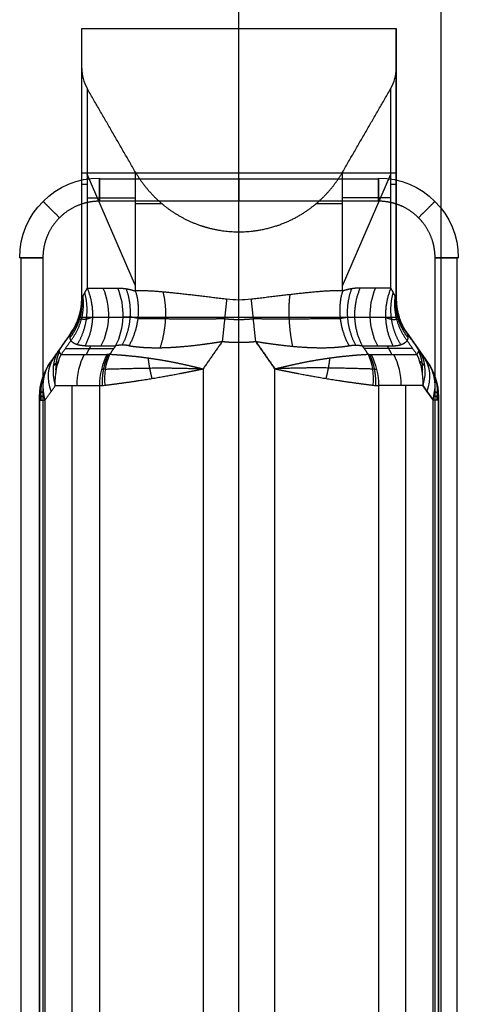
# Model space of a CAD drawing. Header units: millimetres. Extents: x -380 to 381, y -251 to 250.
# Tile 640 of 656: x -11 to 11, y 151 to 200. Entities that reach past the tile are written whole.
import ezdxf

# ---------------------------------------------------------------- set-up
doc = ezdxf.new("R2010")
doc.units = ezdxf.units.MM
doc.layers.add('Standard', color=18, linetype='Continuous', true_color=0x000000)

msp = doc.modelspace()

# ---------------------------------------------------------------- linework, layer by layer
at = {"layer": 'Standard', "color": 253, "true_color": 0xa1a1a1}
for p, q in [((10.126, 249, -170), (10.126, -224, -170)), ((10.126, 249, -170), (10.126, -224, -170)), ((0, -111, -17.5), (0, 238.5, -17.5))]:
    msp.add_line(p, q, dxfattribs=at)
at = {"layer": 'Standard', "color": 250, "true_color": 0x1e1e1e}
for p, q in [((0, -107.38, -17.5), (0, 209.38, -17.5)), ((0, 200, -14.5), (0, 206.141, -14.5)), ((0, 185.5), (0, 200, -14.5)), ((-7.889, 191.223, -7.723), (-7.889, 193.223, -7.723)), ((-7.889, 193.167, -7.667), (-7.889, 193.167, -9.667)), ((7.889, 191.223, -7.723), (7.889, 193.223, -7.723)), ((7.889, 193.167, -7.667), (7.889, 193.167, -9.667)), ((7.889, 192.75, -7.25), (-7.889, 192.75, -7.25)), ((-5.196, 187.091, -8.791), (-7.621, 192.691, -10.191)), ((5.196, 187.091, -8.791), (7.621, 192.691, -10.191)), ((-7.621, 191.511, -9.011), (-5.196, 191.511, -13.211)), ((7.621, 191.511, -9.011), (5.196, 191.511, -13.211)), ((0, -87.8, -14.5), (0, 189.8, -14.5)), ((-7.889, 186.446, -0.946), (-7.889, 186.446, -2)), ((0, -83.5), (0, 185.5)), ((-8.431, 184.725, -1), (-9.457, 183.26, -1)), ((0, -83.5, -10.2), (0, 184.257, -10.2)), ((8.431, 184.725, -1), (9.457, 183.26, -1)), ((-8.944, 183.992), (-8.944, 183.992, -2)), ((-8.703, 183.955, -3), (-6.278, 183.955, -7.2)), ((-7.439, 184.084, -5.033), (-7.67, 183.644, -5.167)), ((8.703, 183.955, -3), (6.278, 183.955, -7.2)), ((7.439, 184.084, -5.033), (7.67, 183.644, -5.167)), ((8.944, 183.992), (8.944, 183.992, -2)), ((-8.365, -80.927, -4.832), (-8.365, 182.088, -4.832)), ((8.365, -80.927, -4.832), (8.365, 182.088, -4.832)), ((9.213, 182.088, -3.362), (9.732, 181.348, -2.464)), ((-10, -80.485, -0.732), (-10, 181.539, -0.732)), ((10, -80.485, -0.732), (10, 181.539, -0.732))]:
    msp.add_line(p, q, dxfattribs=at)
at = {"layer": 'Standard', "color": 18, "true_color": 0x000000}
for p, q in [((7, 192.45, 1.523), (-7, 192.45, 1.523)), ((0, -89.336), (0, 191.336)), ((0, -89.336, 4), (0, 191.336, 4)), ((-10.95, 188.5, 1.523), (-10.95, -86.5, 1.523)), ((10.95, -86.5, 1.523), (10.95, 188.5, 1.523))]:
    msp.add_line(p, q, dxfattribs=at)
at = {"layer": 'Standard', "color": 18, "true_color": 0x000000, "extrusion": (0, 0, -1)}
for centre, start, end in [((7, 188.5, -2), 0, 90), ((-7, 188.5, -2), 90, 180)]:
    msp.add_arc(centre, 4, start, end, dxfattribs=at)
at = {"layer": 'Standard', "color": 18, "true_color": 0x000000, "extrusion": (1, 0, 0)}
msp.add_arc((190.2, 2, -7), 2.3, 299.5918, 60.4082, dxfattribs=at)
at = {"layer": 'Standard', "color": 18, "true_color": 0x000000, "extrusion": (-1, 0, 0)}
for centre in [(-190.2, 2), (-190.2, 2, -7)]:
    msp.add_arc(centre, 2.3, 119.5918, 240.4082, dxfattribs=at)
at = {"layer": 'Standard', "color": 18, "true_color": 0x000000, "extrusion": (0, -1, 0)}
for centre, start, end in [((-8.7, 2, -188.5), 119.5918, 240.4082), ((8.7, 2, -188.5), 299.5918, 60.4082)]:
    msp.add_arc(centre, 2.3, start, end, dxfattribs=at)
at = {"layer": 'Standard', "color": 250, "true_color": 0x1e1e1e, "extrusion": (0.5, 2.84217e-14, -0.866025)}
msp.add_arc((185.64, -11.524, 1.669), 3, 63.435, 121.2325, dxfattribs=at)
at = {"layer": 'Standard', "color": 250, "true_color": 0x1e1e1e, "extrusion": (-0.5, 4.91017e-07, 0.866025)}
msp.add_arc((-185.64, -11.524, -3.141), 3, 58.7675, 116.5651, dxfattribs=at)
at = {"layer": 'Standard', "color": 250, "true_color": 0x1e1e1e, "extrusion": (-0.5, 2.55795e-13, -0.866025)}
msp.add_arc((-185.64, -11.524, 1.606), 3, 58.7675, 116.5651, dxfattribs=at)
at = {"layer": 'Standard', "color": 250, "true_color": 0x1e1e1e, "extrusion": (1.37637e-07, -9.63742e-08, 1)}
msp.add_arc((-10.889, 186.446, -2), 3, 325, 0, dxfattribs=at)
at = {"layer": 'Standard', "color": 250, "true_color": 0x1e1e1e, "extrusion": (0, 0, -1)}
for centre, start, end in [((10.889, 186.446, 1), 180, 215), ((-10.889, 186.446, 1), 325, 0), ((10.889, 186.446), 198.3788, 215), ((-10.889, 186.446), 325, 341.6212), ((7, 181.539, 0.717), 0, 35), ((-7, 181.539), 145, 180), ((-7, 181.539, 0.717), 145, 180)]:
    msp.add_arc(centre, 3, start, end, dxfattribs=at)
at = {"layer": 'Standard', "color": 250, "true_color": 0x1e1e1e}
msp.add_arc((-7, 181.539), 3, 145, 180, dxfattribs=at)
at = {"layer": 'Standard', "color": 250, "true_color": 0x1e1e1e, "extrusion": (-0.406907, -0.581124, 0.704784)}
msp.add_arc((-109.861, 101.129, -103.909), 3, 180, 224.8134, dxfattribs=at)
at = {"layer": 'Standard', "color": 250, "true_color": 0x1e1e1e, "extrusion": (-0.5, -2.55795e-13, 0.866025)}
msp.add_arc((-182.088, -6.66, -0.452), 3, 238.7675, 270, dxfattribs=at)
at = {"layer": 'Standard', "color": 250, "true_color": 0x1e1e1e, "extrusion": (-0.5, -1.19227e-12, 0.866025)}
msp.add_arc((-182.088, -6.66, -2.736), 3, 238.7675, 270, dxfattribs=at)
at = {"layer": 'Standard', "color": 250, "true_color": 0x1e1e1e, "extrusion": (0.5, 0, 0.866025)}
msp.add_arc((182.088, -6.66, -0.452), 3, 270, 301.2325, dxfattribs=at)
at = {"layer": 'Standard', "color": 250, "true_color": 0x1e1e1e, "extrusion": (0.406907, -0.581124, 0.704784)}
msp.add_arc((109.861, 101.129, -103.909), 3, 315.1866, 0, dxfattribs=at)
at = {"layer": 'Standard', "color": 250, "true_color": 0x1e1e1e, "extrusion": (0, -1, 0)}
msp.add_arc((-8, -1.464, -181.348), 2, 180, 210, dxfattribs=at)
at = {"layer": 'Standard', "color": 250, "true_color": 0x1e1e1e}
for points, degree in [([(-7.889, 200, -14.5), (0, 200, -14.5), (7.889, 200, -14.5)], 2), ([(-7.889, 186.446, -0.946), (-7.889, 193.223, -7.723), (-7.889, 200, -14.5)], 2), ([(-7.889, 198, -14.5), (-7.889, 199, -14.5), (-7.889, 200, -14.5)], 2), ([(7.889, 198, -14.5), (7.889, 199, -14.5), (7.889, 200, -14.5)], 2), ([(7.889, 200, -14.5), (7.889, 193.223, -7.723), (7.889, 186.446, -0.946)], 2), ([(-7.889, 186.334, -2.834), (-7.889, 192.167, -8.667), (-7.889, 198, -14.5)], 2), ([(-7.889, 198, -14.5), (-7.889, 197.66, -14.5), (-7.803, 197.315, -14.5), (-7.621, 197, -14.5)], 3), ([(7.621, 197, -14.5), (7.803, 197.315, -14.5), (7.889, 197.66, -14.5), (7.889, 198, -14.5)], 3), ([(7.889, 186.334, -2.834), (7.889, 192.167, -8.667), (7.889, 198, -14.5)], 2), ([(7.889, 186.334, -2.834), (7.889, 192.167, -8.667), (7.889, 198, -14.5)], 2), ([(-7.621, 197, -14.5), (-7.621, 191.991, -9.491), (-7.621, 186.981, -4.481)], 2), ([(-5.196, 192.8, -14.5), (-6.408, 194.9, -14.5), (-7.621, 197, -14.5)], 2), ([(5.196, 192.8, -14.5), (6.408, 194.9, -14.5), (7.621, 197, -14.5)], 2), ([(7.621, 186.981, -4.481), (7.621, 191.991, -9.491), (7.621, 197, -14.5)], 2), ([(-5.196, 186.833, -8.532), (-5.196, 189.816, -11.516), (-5.196, 192.8, -14.5)], 2), ([(5.196, 186.832, -8.532), (5.196, 189.816, -11.516), (5.196, 192.8, -14.5)], 2), ([(0, 186.377, -11.077), (0, 188.089, -12.789), (0, 189.8, -14.5)], 2), ([(-8.117, 184.14, -3.789), (-7.83, 184.604, -3.725), (-7.635, 185.133, -3.714), (-7.555, 185.695, -3.762), (-7.593, 186.247, -3.864), (-7.741, 186.756, -4.012)], 5), ([(-7.621, 186.981, -4.481), (-7.687, 186.857, -4.242), (-7.746, 186.746, -4.007), (-7.794, 186.653, -3.78), (-7.829, 186.594, -3.578)], 4), ([(-7.621, 186.981, -4.481), (-6.853, 186.981, -5.811), (-6.085, 186.981, -7.141)], 2), ([(-5.855, 184.117, -7.681), (-5.583, 184.628, -7.561), (-5.413, 185.212, -7.514), (-5.37, 185.826, -7.551), (-5.455, 186.418, -7.669), (-5.654, 186.945, -7.851)], 5), ([(-0.62, 186.416, -11.084), (-1.778, 186.558, -11.105), (-2.911, 186.692, -10.84), (-3.913, 186.815, -10.279), (-4.67, 186.868, -9.48), (-5.196, 186.833, -8.532)], 5), ([(5.196, 186.832, -8.532), (4.67, 186.868, -9.48), (3.913, 186.814, -10.278), (2.912, 186.692, -10.84), (1.778, 186.558, -11.105), (0.62, 186.416, -11.084)], 5), ([(5.196, 186.832, -8.532), (4.995, 186.197, -8.245), (4.976, 185.455, -8.062), (5.169, 184.717, -8.03), (5.518, 184.089, -8.134)], 4), ([(5.855, 184.117, -7.681), (5.583, 184.628, -7.561), (5.413, 185.212, -7.514), (5.37, 185.826, -7.551), (5.455, 186.418, -7.669), (5.654, 186.945, -7.851)], 5), ([(7.621, 186.981, -4.481), (6.853, 186.981, -5.811), (6.085, 186.981, -7.141)], 2), ([(8.118, 184.14, -3.789), (7.83, 184.604, -3.725), (7.636, 185.133, -3.714), (7.555, 185.695, -3.762), (7.593, 186.247, -3.864), (7.741, 186.756, -4.011)], 5), ([(7.829, 186.594, -3.578), (7.794, 186.653, -3.78), (7.746, 186.746, -4.006), (7.688, 186.857, -4.242), (7.621, 186.981, -4.481)], 4), ([(-8.481, 184.478, -2.691), (-8.216, 184.822, -2.756), (-8.014, 185.211, -2.844), (-7.887, 185.629, -2.952), (-7.841, 186.056, -3.076), (-7.875, 186.474, -3.209)], 5), ([(-7.889, 186.334, -2.834), (-7.889, 185.879, -2.711), (-7.987, 185.425, -2.587), (-8.184, 185.001, -2.473), (-8.46, 184.633, -2.373)], 4), ([(-8.439, 184.702, -2.19), (-8.226, 185, -2.23), (-8.059, 185.331, -2.275), (-7.946, 185.686, -2.324), (-7.889, 186.051, -2.373), (-7.889, 186.417, -2.423)], 5), ([(-8.042, 185.5), (-7.98, 185.686, -0.186), (-7.934, 185.874, -0.374), (-7.904, 186.064, -0.564), (-7.889, 186.255, -0.755), (-7.889, 186.446, -0.946)], 5), ([(-7.829, 186.594, -3.578), (-7.872, 186.523, -3.335), (-7.889, 186.432, -3.085), (-7.889, 186.334, -2.834)], 3), ([(-7.889, 186.446, -0.946), (-7.889, 186.446, -1.473), (-7.889, 186.446, -2)], 2), ([(0.62, 186.416, -11.084), (0.21, 186.366, -11.076), (-0.21, 186.366, -11.076), (-0.62, 186.416, -11.084)], 3), ([(0, 184.257, -10.2), (0, 184.729, -10.2), (0, 185.2, -10.292), (0, 185.647, -10.477), (0, 186.045, -10.745), (0, 186.379, -11.078)], 5), ([(7.829, 186.594, -3.578), (7.744, 186.023, -3.351), (7.819, 185.411, -3.165), (8.065, 184.828, -3.046), (8.437, 184.334, -3)], 4), ([(7.889, 186.334, -2.834), (7.889, 186.433, -3.085), (7.872, 186.523, -3.335), (7.829, 186.594, -3.578)], 3), ([(8.481, 184.478, -2.691), (8.216, 184.822, -2.756), (8.014, 185.211, -2.844), (7.887, 185.629, -2.952), (7.841, 186.056, -3.076), (7.875, 186.474, -3.209)], 5), ([(7.889, 186.446, -0.946), (7.889, 186.255, -0.755), (7.904, 186.064, -0.564), (7.934, 185.874, -0.374), (7.98, 185.686, -0.186), (8.042, 185.5)], 5), ([(7.889, 186.446, -0.946), (7.889, 186.446, -1.473), (7.889, 186.446, -2)], 2), ([(8.439, 184.702, -2.19), (8.226, 185, -2.23), (8.059, 185.332, -2.275), (7.946, 185.686, -2.323), (7.889, 186.051, -2.373), (7.889, 186.417, -2.423)], 5), ([(7.889, 186.334, -2.834), (7.889, 185.879, -2.711), (7.987, 185.425, -2.587), (8.184, 185.001, -2.473), (8.461, 184.633, -2.373)], 4), ([(8.042, 185.5), (0, 185.5), (-8.042, 185.5)], 2), ([(-8.035, 185.44, -2.591), (-8.032, 185.48, -2.478), (-8.03, 185.512, -2.361), (-8.028, 185.533, -2.242), (-8.028, 185.544, -2.121), (-8.028, 185.544, -2)], 5), ([(-8.035, 185.44, -2.591), (-8.026, 185.435, -2.722), (-8.007, 185.431, -2.848), (-7.98, 185.428, -2.97), (-7.944, 185.425, -3.087), (-7.901, 185.425, -3.197)], 5), ([(-7.349, 185.517, -4.324), (-7.478, 185.462, -4.105), (-7.6, 185.421, -3.882), (-7.715, 185.398, -3.653), (-7.817, 185.397, -3.423), (-7.901, 185.425, -3.197)], 5), ([(-5.077, 185.457, -8.134), (-5.231, 185.496, -7.917), (-5.382, 185.522, -7.692), (-5.53, 185.534, -7.46), (-5.674, 185.532, -7.224), (-5.813, 185.517, -6.984)], 5), ([(-0.721, 185.446, -10.43), (-0.435, 185.414, -10.428), (-0.145, 185.397, -10.428), (0.145, 185.397, -10.428), (0.435, 185.414, -10.428), (0.721, 185.446, -10.43)], 5), ([(5.077, 185.457, -8.134), (5.231, 185.496, -7.917), (5.382, 185.522, -7.692), (5.53, 185.534, -7.46), (5.674, 185.532, -7.224), (5.813, 185.517, -6.984)], 5), ([(7.349, 185.517, -4.324), (7.478, 185.462, -4.105), (7.6, 185.421, -3.882), (7.715, 185.398, -3.653), (7.817, 185.397, -3.423), (7.901, 185.425, -3.197)], 5), ([(7.901, 185.425, -3.197), (7.944, 185.425, -3.087), (7.98, 185.428, -2.97), (8.007, 185.431, -2.848), (8.026, 185.435, -2.722), (8.035, 185.44, -2.591)], 5), ([(8.035, 185.44, -2.591), (8.032, 185.48, -2.478), (8.03, 185.512, -2.361), (8.028, 185.533, -2.242), (8.028, 185.544, -2.121), (8.028, 185.544, -2)], 5), ([(-8.431, 184.725), (-8.944, 183.992), (-9.457, 183.26)], 2), ([(-8.431, 184.725, -2), (-8.712, 184.324, -2), (-8.993, 183.923, -2)], 2), ([(-8.921, 183.644, -3), (-8.679, 183.989, -3), (-8.437, 184.334, -3)], 2), ([(-8.46, 184.633, -2.373), (-8.449, 184.669, -2.302), (-8.44, 184.697, -2.228), (-8.434, 184.716, -2.153), (-8.431, 184.725, -2.076), (-8.431, 184.725, -2)], 5), ([(-7.723, 184.084, -4.54), (-7.891, 184.084, -4.25), (-8.05, 184.104, -3.949), (-8.199, 184.149, -3.638), (-8.331, 184.223, -3.319), (-8.437, 184.334, -3)], 5), ([(-8.431, 184.725), (-8.431, 184.725, -1), (-8.431, 184.725, -2)], 2), ([(-0.84, 184.301, -10.2), (-1.321, 183.614, -10.2), (-1.802, 182.927, -10.2)], 2), ([(-0.84, 184.301, -10.2), (-1.321, 183.614, -10.2), (-1.802, 182.927, -10.2)], 2), ([(1.802, 182.927, -10.2), (1.321, 183.614, -10.2), (0.84, 184.301, -10.2)], 2), ([(0.84, 184.301, -10.2), (1.321, 183.614, -10.2), (1.802, 182.927, -10.2)], 2), ([(7.723, 184.084, -4.54), (7.891, 184.084, -4.249), (8.05, 184.104, -3.949), (8.199, 184.149, -3.637), (8.33, 184.223, -3.319), (8.437, 184.334, -3)], 5), ([(8.431, 184.725, -2), (8.431, 184.725, -1), (8.431, 184.725)], 2), ([(9.457, 183.26), (8.944, 183.992), (8.431, 184.725)], 2), ([(8.993, 183.923, -2), (8.712, 184.324, -2), (8.431, 184.725, -2)], 2), ([(8.437, 184.334, -3), (8.679, 183.989, -3), (8.921, 183.644, -3)], 2), ([(-9.457, 183.26, -1.196), (-9.225, 183.591, -1.598), (-8.993, 183.923, -2)], 2), ([(-8.993, 183.923, -2), (-9.252, 183.553, -2.378), (-9.386, 183.095, -2.756), (-9.368, 182.589, -3.094), (-9.213, 182.088, -3.362)], 4), ([(-8.921, 183.644, -3), (-8.99, 183.729, -2.773), (-9.023, 183.81, -2.53), (-9.029, 183.871, -2.27), (-8.993, 183.923, -2)], 4), ([(-7.723, 184.084, -4.54), (-6.955, 184.084, -5.87), (-6.188, 184.084, -7.2)], 2), ([(-6.188, 184.084, -7.2), (-6.335, 183.873, -7.2), (-6.483, 183.662, -7.2)], 2), ([(5.518, 184.089, -8.134), (5.653, 184.113, -7.96), (5.789, 184.124, -7.778), (5.923, 184.122, -7.59), (6.057, 184.109, -7.396), (6.188, 184.084, -7.2)], 5), ([(6.483, 183.662, -7.2), (6.335, 183.873, -7.2), (6.188, 184.084, -7.2)], 2), ([(6.188, 184.084, -7.2), (6.955, 184.084, -5.87), (7.723, 184.084, -4.54)], 2), ([(8.921, 183.644, -3), (8.989, 183.728, -2.777), (9.024, 183.81, -2.531), (9.028, 183.872, -2.266), (8.993, 183.923, -2)], 4), ([(8.993, 183.923, -2), (9.343, 183.422, -2.511), (9.422, 182.767, -2.998), (9.213, 182.088, -3.362)], 3), ([(8.993, 183.923, -2), (9.225, 183.591, -1.598), (9.457, 183.26, -1.196)], 2), ([(-9.457, 183.26, -1.196), (-9.773, 182.81, -1.425), (-9.951, 182.261, -1.655), (-9.951, 181.681, -1.852)], 3), ([(-9.457, 183.26), (-9.457, 183.26, -0.598), (-9.457, 183.26, -1.196)], 2), ([(-9.213, 182.088, -3.362), (-9.239, 182.642, -3.318), (-9.136, 183.178, -3.192), (-8.921, 183.644, -3)], 3), ([(-8.921, 183.644, -3), (-7.771, 183.644, -4.991), (-6.621, 183.644, -6.982)], 2), ([(-6.555, 183.648, -7.093), (-6.688, 183.369, -7.201), (-6.788, 183.066, -7.29), (-6.851, 182.747, -7.357), (-6.877, 182.42, -7.401), (-6.864, 182.093, -7.42)], 5), ([(-6.483, 183.662, -7.2), (-6.513, 183.655, -7.158), (-6.541, 183.649, -7.115), (-6.569, 183.646, -7.071), (-6.596, 183.644, -7.027), (-6.621, 183.644, -6.982)], 5), ([(-4.562, 183.476, -9.31), (-4.542, 183.279, -9.407), (-4.513, 183.075, -9.487), (-4.474, 182.866, -9.55), (-4.426, 182.654, -9.595), (-4.369, 182.443, -9.622)], 5), ([(4.369, 182.443, -9.622), (4.426, 182.654, -9.595), (4.474, 182.866, -9.55), (4.513, 183.075, -9.487), (4.542, 183.279, -9.407), (4.562, 183.476, -9.31)], 5), ([(6.483, 183.662, -7.2), (6.513, 183.655, -7.158), (6.541, 183.649, -7.115), (6.569, 183.646, -7.071), (6.596, 183.644, -7.027), (6.621, 183.644, -6.982)], 5), ([(6.864, 182.093, -7.42), (6.877, 182.42, -7.401), (6.851, 182.747, -7.357), (6.788, 183.066, -7.29), (6.688, 183.369, -7.201), (6.555, 183.648, -7.093)], 5), ([(6.621, 183.644, -6.982), (7.771, 183.644, -4.991), (8.921, 183.644, -3)], 2), ([(9.457, 183.26, -1.196), (9.457, 183.26, -0.598), (9.457, 183.26)], 2), ([(9.457, 183.26, -1.196), (9.773, 182.81, -1.425), (9.951, 182.261, -1.655), (9.951, 181.681, -1.852)], 3), ([(-6.694, 182.915, -7.476), (-6.738, 182.907, -7.411), (-6.781, 182.901, -7.346), (-6.822, 182.898, -7.279), (-6.863, 182.896, -7.212), (-6.902, 182.896, -7.144)], 5), ([(-6.694, 182.915, -7.476), (-6.02, 182.938, -8.511), (-5.106, 182.956, -9.368), (-3.961, 183.005, -9.941), (-2.877, 182.968, -10.198), (-1.802, 182.927, -10.2)], 5), ([(-1.802, 182.927, -10.2), (-1.802, 51, -10.2), (-1.802, -80.927, -10.2)], 2), ([(6.694, 182.915, -7.476), (6.02, 182.938, -8.511), (5.106, 182.956, -9.368), (3.961, 183.005, -9.941), (2.877, 182.968, -10.198), (1.802, 182.927, -10.2)], 5), ([(1.802, -80.927, -10.2), (1.802, 51, -10.2), (1.802, 182.927, -10.2)], 2), ([(6.902, 182.896, -7.144), (6.863, 182.896, -7.212), (6.822, 182.898, -7.279), (6.781, 182.901, -7.346), (6.738, 182.907, -7.411), (6.694, 182.915, -7.476)], 5), ([(-9.861, 182.442, -1.321), (-9.851, 182.474, -1.407), (-9.835, 182.505, -1.493), (-9.815, 182.534, -1.579), (-9.789, 182.562, -1.664), (-9.759, 182.587, -1.747)], 5), ([(9.759, 182.587, -1.747), (9.789, 182.562, -1.664), (9.815, 182.534, -1.579), (9.835, 182.505, -1.493), (9.851, 182.474, -1.407), (9.861, 182.442, -1.321)], 5), ([(-9.732, 181.348, -2.464), (-9.752, 181.444, -2.43), (-9.769, 181.539, -2.392), (-9.784, 181.633, -2.349), (-9.796, 181.726, -2.301), (-9.806, 181.816, -2.249)], 5), ([(-9.732, 181.348, -2.464), (-9.473, 181.718, -2.913), (-9.213, 182.088, -3.362)], 2), ([(-9.213, 182.088, -3.362), (-8.106, 182.088, -5.281), (-6.998, 182.088, -7.2)], 2), ([(-6.998, 182.088, -7.2), (-6.912, 182.088, -7.349), (-6.819, 182.094, -7.494), (-6.721, 182.106, -7.634)], 3), ([(-6.998, 182.088, -7.2), (-6.998, 50.581, -7.2), (-6.998, -80.927, -7.2)], 2), ([(6.721, 182.106, -7.634), (6.82, 182.094, -7.494), (6.912, 182.088, -7.349), (6.998, 182.088, -7.2)], 3), ([(6.998, 182.088, -7.2), (6.998, 50.581, -7.2), (6.998, -80.927, -7.2)], 2), ([(9.213, 182.088, -3.362), (8.106, 182.088, -5.281), (6.998, 182.088, -7.2)], 2), ([(9.732, 181.348, -2.464), (9.473, 181.718, -2.913), (9.213, 182.088, -3.362)], 2), ([(-10, 181.447, -1.457), (-10, 181.476, -1.646), (-9.977, 181.505, -1.836), (-9.931, 181.533, -2.021), (-9.863, 181.56, -2.2), (-9.775, 181.585, -2.368)], 5), ([(-10, 181.539), (-10, 50.527), (-10, -80.485)], 2), ([(-10, 181.539), (-10, 181.539, -0.717), (-10, 181.539, -1.435)], 2), ([(-10, -80.485, -1.464), (-10, 50.431, -1.464), (-10, 181.348, -1.464)], 2), ([(-9.951, 181.681, -1.852), (-9.948, 181.618, -1.885), (-9.945, 181.553, -1.915), (-9.941, 181.486, -1.941), (-9.937, 181.417, -1.963), (-9.932, 181.348, -1.982)], 5), ([(-9.732, 181.348, -2.464), (-9.732, 50.279, -2.464), (-9.732, -80.79, -2.464)], 2), ([(9.732, -80.79, -2.464), (9.732, 50.279, -2.464), (9.732, 181.348, -2.464)], 2), ([(10, 181.348, -1.464), (10, 181.348, -1.813), (9.907, 181.348, -2.162), (9.732, 181.348, -2.464)], 3), ([(9.775, 181.585, -2.368), (9.863, 181.56, -2.2), (9.931, 181.533, -2.021), (9.977, 181.505, -1.836), (10, 181.476, -1.646), (10, 181.447, -1.457)], 5), ([(9.932, 181.348, -1.982), (9.937, 181.417, -1.963), (9.941, 181.486, -1.941), (9.945, 181.553, -1.915), (9.948, 181.618, -1.885), (9.951, 181.681, -1.852)], 5), ([(10, 181.539), (10, 181.539, -0.717), (10, 181.539, -1.435)], 2), ([(10, -80.485), (10, 50.527), (10, 181.539)], 2), ([(10, 181.348, -1.464), (10, 50.431, -1.464), (10, -80.485, -1.464)], 2)]:
    msp.add_open_spline(points, degree=degree, dxfattribs=at)
for points, knots in [([(-5.196, 192.8, -14.5), (-4.849, 192.2, -14.5), (-4.403, 191.628, -14.5), (-3.851, 191.097, -14.5), (-2.896, 190.449, -14.5), (-1.734, 190.039, -14.5), (-1.381, 189.944, -14.5), (-0.226, 189.727, -14.5), (0.991, 189.795, -14.5), (1.787, 189.994, -14.5), (3.135, 190.569, -14.5), (4.159, 191.41, -14.5), (4.573, 191.851, -14.5), (4.917, 192.316, -14.5), (5.196, 192.8, -14.5)], [-12.684161, -12.684161, -12.684161, -12.684161, -12.684161, -12.684161, -8.593708, -8.593708, -8.593708, -6.919607, -6.919607, -6.919607, -3.297153, -3.297153, -3.297153, 0, 0, 0, 0, 0, 0]), ([(-6.085, 186.981, -7.141), (-6.046, 186.981, -7.209), (-6.006, 186.98, -7.277), (-5.966, 186.979, -7.345), (-5.795, 186.969, -7.63), (-5.619, 186.944, -7.912), (-5.48, 186.916, -8.123), (-5.34, 186.879, -8.33), (-5.196, 186.833, -8.532)], [-1.661793, -1.661793, -1.661793, -1.661793, -1.661793, -1.661793, -1.26885, -1.26885, -1.26885, 0, 0, 0, 0, 0, 0]), ([(-5.077, 185.457, -8.134), (-4.847, 185.454, -8.456), (-4.59, 185.451, -8.754), (-4.309, 185.449, -9.026), (-3.535, 185.443, -9.648), (-2.619, 185.441, -10.089), (-2.016, 185.44, -10.285), (-1.377, 185.443, -10.4), (-0.721, 185.446, -10.43)], [3.897041, 3.897041, 3.897041, 3.897041, 3.897041, 3.897041, 6.928932, 6.928932, 6.928932, 11.599477, 11.599477, 11.599477, 11.599477, 11.599477, 11.599477]), ([(0.721, 185.446, -10.43), (1.099, 185.444, -10.412), (1.471, 185.443, -10.367), (1.834, 185.442, -10.294), (2.839, 185.441, -10.01), (3.728, 185.444, -9.524), (4.244, 185.448, -9.132), (4.697, 185.452, -8.667), (5.077, 185.457, -8.134)], [8.821708, 8.821708, 8.821708, 8.821708, 8.821708, 8.821708, 11.511944, 11.511944, 11.511944, 16.523633, 16.523633, 16.523633, 16.523633, 16.523633, 16.523633]), ([(-8.46, 184.633, -2.373), (-8.469, 184.606, -2.428), (-8.476, 184.578, -2.484), (-8.48, 184.551, -2.539), (-8.485, 184.489, -2.666), (-8.477, 184.43, -2.792), (-8.469, 184.396, -2.862), (-8.455, 184.364, -2.932), (-8.437, 184.334, -3)], [-0.7002614, -0.7002614, -0.7002614, -0.7002614, -0.7002614, -0.7002614, -0.3974872, -0.3974872, -0.3974872, 0, 0, 0, 0, 0, 0]), ([(-5.518, 184.089, -8.134), (-5.465, 184.08, -8.203), (-5.41, 184.071, -8.27), (-5.355, 184.063, -8.336), (-5.078, 184.025, -8.647), (-4.77, 183.999, -8.926), (-4.509, 183.987, -9.125), (-3.966, 183.98, -9.476), (-3.375, 184.004, -9.743), (-3.075, 184.024, -9.854), (-2.459, 184.077, -10.038), (-1.819, 184.155, -10.146), (-1.496, 184.199, -10.182), (-1.169, 184.248, -10.2), (-0.84, 184.301, -10.2)], [-5.330886, -5.330886, -5.330886, -5.330886, -5.330886, -5.330886, -4.897647, -4.897647, -4.897647, -3.2325, -3.2325, -3.2325, -1.61211, -1.61211, -1.61211, 0, 0, 0, 0, 0, 0]), ([(-0.84, 184.301, -10.2), (-0.717, 184.288, -10.2), (-0.593, 184.278, -10.2), (-0.469, 184.27, -10.2), (-0.133, 184.254, -10.2), (0.204, 184.256, -10.2), (0.417, 184.264, -10.2), (0.629, 184.279, -10.2), (0.84, 184.301, -10.2)], [0, 0, 0, 0, 0, 0, 0.620287, 0.620287, 0.620287, 1.68285, 1.68285, 1.68285, 1.68285, 1.68285, 1.68285]), ([(0.84, 184.301, -10.2), (0.888, 184.293, -10.2), (0.936, 184.285, -10.199), (0.984, 184.278, -10.199), (1.363, 184.219, -10.19), (1.738, 184.165, -10.157), (2.063, 184.124, -10.11), (2.711, 184.051, -9.976), (3.33, 184.006, -9.761), (3.636, 183.992, -9.631), (4.243, 183.978, -9.318), (4.792, 184, -8.911), (5.057, 184.021, -8.676), (5.299, 184.051, -8.416), (5.518, 184.089, -8.134)], [-5.33296, -5.33296, -5.33296, -5.33296, -5.33296, -5.33296, -5.096758, -5.096758, -5.096758, -3.470183, -3.470183, -3.470183, -1.787749, -1.787749, -1.787749, 0, 0, 0, 0, 0, 0]), ([(8.461, 184.633, -2.373), (8.455, 184.65, -2.341), (8.451, 184.664, -2.308), (8.447, 184.677, -2.275), (8.439, 184.701, -2.201), (8.434, 184.717, -2.125), (8.432, 184.722, -2.084), (8.431, 184.725, -2.042), (8.431, 184.725, -2)], [-0.3895739, -0.3895739, -0.3895739, -0.3895739, -0.3895739, -0.3895739, -0.2132893, -0.2132893, -0.2132893, 0, 0, 0, 0, 0, 0]), ([(8.437, 184.334, -3), (8.448, 184.352, -2.96), (8.457, 184.37, -2.919), (8.464, 184.389, -2.878), (8.482, 184.447, -2.755), (8.486, 184.508, -2.628), (8.483, 184.549, -2.543), (8.474, 184.591, -2.458), (8.461, 184.633, -2.373)], [-0.7003316, -0.7003316, -0.7003316, -0.7003316, -0.7003316, -0.7003316, -0.4664014, -0.4664014, -0.4664014, 0, 0, 0, 0, 0, 0]), ([(-5.518, 184.089, -8.134), (-5.621, 184.107, -8.001), (-5.724, 184.118, -7.863), (-5.828, 184.121, -7.722), (-5.962, 184.116, -7.533), (-6.094, 184.1, -7.339), (-6.126, 184.095, -7.293), (-6.157, 184.09, -7.246), (-6.188, 184.084, -7.2)], [0, 0, 0, 0, 0, 0, 0.880459, 0.880459, 0.880459, 1.153122, 1.153122, 1.153122, 1.153122, 1.153122, 1.153122]), ([(-9.457, 183.26, -1.196), (-9.46, 183.256, -1.197), (-9.462, 183.253, -1.197), (-9.464, 183.25, -1.198), (-9.486, 183.219, -1.203), (-9.507, 183.187, -1.208), (-9.526, 183.158, -1.213), (-9.719, 182.852, -1.263), (-9.865, 182.517, -1.313), (-9.955, 182.197, -1.357), (-10, 181.868, -1.397), (-10, 181.539, -1.435)], [0, 0, 0, 0, 0, 0, 0.020115, 0.020115, 0.020115, 0.193522, 0.193522, 0.193522, 1.858714, 1.858714, 1.858714, 1.858714, 1.858714, 1.858714]), ([(-9.806, 181.816, -2.249), (-9.836, 182.102, -2.084), (-9.824, 182.383, -1.903), (-9.77, 182.652, -1.711), (-9.664, 182.93, -1.492), (-9.512, 183.178, -1.271), (-9.497, 183.201, -1.25), (-9.48, 183.227, -1.227), (-9.463, 183.252, -1.203), (-9.461, 183.254, -1.201), (-9.459, 183.257, -1.199), (-9.457, 183.26, -1.196)], [0, 0, 0, 0, 0, 0, 1.665192, 1.665192, 1.665192, 1.838599, 1.838599, 1.838599, 1.858714, 1.858714, 1.858714, 1.858714, 1.858714, 1.858714]), ([(-6.483, 183.662, -7.2), (-6.333, 183.653, -7.472), (-6.164, 183.641, -7.735), (-5.979, 183.628, -7.989), (-5.568, 183.594, -8.484), (-5.091, 183.544, -8.925), (-4.831, 183.514, -9.134), (-4.294, 183.442, -9.508), (-3.704, 183.343, -9.801), (-3.404, 183.287, -9.923), (-2.949, 183.193, -10.067), (-2.481, 183.087, -10.151), (-2.329, 183.052, -10.172), (-2.136, 183.006, -10.19), (-1.943, 182.96, -10.198), (-1.903, 182.951, -10.199), (-1.858, 182.94, -10.2), (-1.814, 182.93, -10.2), (-1.81, 182.929, -10.2), (-1.806, 182.928, -10.2), (-1.802, 182.927, -10.2)], [-5.896191, -5.896191, -5.896191, -5.896191, -5.896191, -5.896191, -4.279759, -4.279759, -4.279759, -2.59927, -2.59927, -2.59927, -0.990521, -0.990521, -0.990521, -0.222461, -0.222461, -0.222461, -0.020151, -0.020151, -0.020151, 0, 0, 0, 0, 0, 0]), ([(1.802, 182.927, -10.2), (1.806, 182.928, -10.2), (1.81, 182.929, -10.2), (1.814, 182.93, -10.2), (1.858, 182.94, -10.2), (1.903, 182.951, -10.199), (1.943, 182.96, -10.198), (2.136, 183.006, -10.19), (2.329, 183.052, -10.172), (2.481, 183.087, -10.151), (2.949, 183.193, -10.067), (3.404, 183.287, -9.923), (3.704, 183.343, -9.801), (4.294, 183.442, -9.508), (4.831, 183.514, -9.134), (5.091, 183.544, -8.925), (5.568, 183.594, -8.484), (5.979, 183.628, -7.989), (6.164, 183.641, -7.735), (6.333, 183.653, -7.472), (6.483, 183.662, -7.2)], [-5.896192, -5.896192, -5.896192, -5.896192, -5.896192, -5.896192, -5.876041, -5.876041, -5.876041, -5.673731, -5.673731, -5.673731, -4.90567, -4.90567, -4.90567, -3.296922, -3.296922, -3.296922, -1.616433, -1.616433, -1.616433, 0, 0, 0, 0, 0, 0]), ([(9.457, 183.26, -1.196), (9.459, 183.257, -1.199), (9.461, 183.254, -1.201), (9.463, 183.252, -1.203), (9.48, 183.227, -1.227), (9.497, 183.201, -1.25), (9.512, 183.178, -1.271), (9.664, 182.93, -1.492), (9.77, 182.652, -1.711), (9.824, 182.383, -1.903), (9.836, 182.102, -2.084), (9.806, 181.816, -2.249)], [0, 0, 0, 0, 0, 0, 0.020115, 0.020115, 0.020115, 0.193522, 0.193522, 0.193522, 1.858715, 1.858715, 1.858715, 1.858715, 1.858715, 1.858715]), ([(10, 181.539, -1.435), (10, 181.868, -1.397), (9.955, 182.197, -1.357), (9.865, 182.517, -1.313), (9.719, 182.852, -1.263), (9.526, 183.158, -1.213), (9.507, 183.187, -1.208), (9.486, 183.219, -1.203), (9.464, 183.25, -1.198), (9.462, 183.253, -1.197), (9.46, 183.256, -1.197), (9.457, 183.26, -1.196)], [0, 0, 0, 0, 0, 0, 1.665192, 1.665192, 1.665192, 1.838599, 1.838599, 1.838599, 1.858714, 1.858714, 1.858714, 1.858714, 1.858714, 1.858714]), ([(-6.721, 182.106, -7.634), (-6.307, 182.158, -8.227), (-5.809, 182.222, -8.751), (-5.246, 182.301, -9.185), (-4.181, 182.467, -9.783), (-3.117, 182.662, -10.083), (-2.665, 182.75, -10.161), (-2.233, 182.839, -10.2), (-1.802, 182.927, -10.2)], [0, 0, 0, 0, 0, 0, 3.282783, 3.282783, 3.282783, 5.870884, 5.870884, 5.870884, 5.870884, 5.870884, 5.870884]), ([(1.802, 182.927, -10.2), (2.233, 182.839, -10.2), (2.665, 182.75, -10.161), (3.117, 182.662, -10.083), (4.181, 182.467, -9.783), (5.246, 182.301, -9.185), (5.809, 182.222, -8.751), (6.307, 182.158, -8.227), (6.721, 182.106, -7.634)], [0, 0, 0, 0, 0, 0, 2.588102, 2.588102, 2.588102, 5.870887, 5.870887, 5.870887, 5.870887, 5.870887, 5.870887]), ([(9.732, 181.348, -2.464), (9.745, 181.41, -2.442), (9.757, 181.473, -2.418), (9.767, 181.535, -2.392), (9.782, 181.629, -2.349), (9.795, 181.721, -2.301), (9.799, 181.753, -2.284), (9.802, 181.785, -2.267), (9.806, 181.816, -2.249)], [0, 0, 0, 0, 0, 0, 0.341319, 0.341319, 0.341319, 0.5222426, 0.5222426, 0.5222426, 0.5222426, 0.5222426, 0.5222426])]:
    msp.add_open_spline(points, degree=5, knots=knots, dxfattribs=at)
at = {"layer": 'Standard', "color": 250, "true_color": 0x1e1e1e, "extrusion": (0, -1, 0)}
msp.add_rational_spline([(-7.621, 192.167, -9.667), (-7.889, 192.167, -9.203), (-7.889, 192.167, -8.667)], [0.868347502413, 0.900099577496, 1], degree=2, dxfattribs=at)
at = {"layer": 'Standard', "color": 250, "true_color": 0x1e1e1e, "extrusion": (-1.42109e-14, 1, -5.30356e-14)}
msp.add_rational_spline([(7.889, 192.167, -8.667), (7.889, 192.167, -9.203), (7.621, 192.167, -9.667)], [1.00000000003, 0.900099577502, 0.868347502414], degree=2, dxfattribs=at)
at = {"layer": 'Standard', "color": 18, "true_color": 0x000000}
for points, knots in [([(-7, 191.336), (-7.269, 191.336), (-7.538, 191.304), (-7.802, 191.24), (-8.31, 191.051), (-8.759, 190.749), (-8.965, 190.571), (-9.331, 190.17), (-9.593, 189.695), (-9.695, 189.443), (-9.788, 189.101), (-9.827, 188.75), (-9.833, 188.667), (-9.836, 188.583), (-9.836, 188.5)], [-4.48196, -4.48196, -4.48196, -4.48196, -4.48196, -4.48196, -3.129122, -3.129122, -3.129122, -1.774185, -1.774185, -1.774185, -0.419248, -0.419248, -0.419248, 0, 0, 0, 0, 0, 0]), ([(-7, 191.336, 4), (-7.269, 191.336, 4), (-7.538, 191.304, 4), (-7.802, 191.24, 4), (-8.31, 191.051, 4), (-8.759, 190.749, 4), (-8.965, 190.571, 4), (-9.331, 190.17, 4), (-9.593, 189.695, 4), (-9.695, 189.443, 4), (-9.788, 189.101, 4), (-9.827, 188.75, 4), (-9.833, 188.667, 4), (-9.836, 188.583, 4), (-9.836, 188.5, 4)], [0, 0, 0, 0, 0, 0, 1.352838, 1.352838, 1.352838, 2.707775, 2.707775, 2.707775, 4.062712, 4.062712, 4.062712, 4.48196, 4.48196, 4.48196, 4.48196, 4.48196, 4.48196]), ([(-9.005, 190.505, 0), (-9.303, 190.803, 0.24), (-9.557, 191.057, 0.59), (-9.738, 191.238, 1.03), (-9.919, 191.419, 2), (-9.738, 191.238, 2.97), (-9.557, 191.057, 3.41), (-9.303, 190.803, 3.76), (-9.005, 190.505, 4)], [-2.424934, -2.424934, -2.424934, -2.424934, -2.424934, -2.424934, 0, 0, 0, 2.424934, 2.424934, 2.424934, 2.424934, 2.424934, 2.424934]), ([(9.836, 188.5), (9.836, 188.769), (9.804, 189.038), (9.74, 189.302), (9.551, 189.81), (9.249, 190.259), (9.071, 190.465), (8.67, 190.831), (8.195, 191.093), (7.943, 191.195), (7.601, 191.288), (7.25, 191.327), (7.167, 191.333), (7.083, 191.336), (7, 191.336)], [-4.48196, -4.48196, -4.48196, -4.48196, -4.48196, -4.48196, -3.129122, -3.129122, -3.129122, -1.774185, -1.774185, -1.774185, -0.419248, -0.419248, -0.419248, 0, 0, 0, 0, 0, 0]), ([(9.836, 188.5, 4), (9.836, 188.769, 4), (9.804, 189.038, 4), (9.74, 189.302, 4), (9.551, 189.81, 4), (9.249, 190.259, 4), (9.071, 190.465, 4), (8.67, 190.831, 4), (8.195, 191.093, 4), (7.943, 191.195, 4), (7.601, 191.288, 4), (7.25, 191.327, 4), (7.167, 191.333, 4), (7.083, 191.336, 4), (7, 191.336, 4)], [0, 0, 0, 0, 0, 0, 1.352838, 1.352838, 1.352838, 2.707775, 2.707775, 2.707775, 4.062712, 4.062712, 4.062712, 4.48196, 4.48196, 4.48196, 4.48196, 4.48196, 4.48196]), ([(9.005, 190.505, 0), (9.303, 190.803, 0.24), (9.557, 191.057, 0.59), (9.738, 191.238, 1.03), (9.919, 191.419, 2), (9.738, 191.238, 2.97), (9.557, 191.057, 3.41), (9.303, 190.803, 3.76), (9.005, 190.505, 4)], [-2.424934, -2.424934, -2.424934, -2.424934, -2.424934, -2.424934, 0, 0, 0, 2.424934, 2.424934, 2.424934, 2.424934, 2.424934, 2.424934])]:
    msp.add_open_spline(points, degree=5, knots=knots, dxfattribs=at)
for points in [[(7, 191.336), (0, 191.336), (-7, 191.336)], [(7, 191.336, 4), (0, 191.336, 4), (-7, 191.336, 4)], [(-9.836, 188.5), (-9.836, 51), (-9.836, -86.5)], [(-9.836, 188.5, 4), (-9.836, 51, 4), (-9.836, -86.5, 4)], [(9.836, -86.5), (9.836, 51), (9.836, 188.5)], [(9.836, -86.5, 4), (9.836, 51, 4), (9.836, 188.5, 4)]]:
    msp.add_open_spline(points, degree=2, dxfattribs=at)
at = {"layer": 'Standard', "color": 250, "true_color": 0x1e1e1e, "extrusion": (-6.76118e-14, -1, -3.90357e-14)}
msp.add_rational_spline([(-3.852, 191.2, -14.5), (-4.666, 191.2, -13.819), (-5.196, 191.2, -12.9)], [0.855220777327, 0.848586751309, 0.868347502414], degree=2, dxfattribs=at)
at = {"layer": 'Standard', "color": 250, "true_color": 0x1e1e1e, "extrusion": (5.01089e-14, 1, -5.98513e-14)}
msp.add_rational_spline([(5.196, 191.2, -12.9), (4.665, 191.2, -13.819), (3.852, 191.2, -14.5)], [0.868347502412, 0.848585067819, 0.855221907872], degree=2, dxfattribs=at)
at = {"layer": 'Standard', "color": 250, "true_color": 0x1e1e1e, "extrusion": (0.5, 3.95285e-14, -0.866025)}
msp.add_open_spline([(-7.621, 186.981, -4.481), (-7.328, 186.304, -4.312), (-7.232, 185.512, -4.257), (-7.383, 184.731, -4.344), (-7.723, 184.084, -4.54)], degree=4, dxfattribs=at)
at = {"layer": 'Standard', "color": 250, "true_color": 0x1e1e1e, "extrusion": (0.568631, -0.182892, -0.802003)}
msp.add_open_spline([(-5.196, 186.833, -8.532), (-4.995, 186.197, -8.245), (-4.976, 185.455, -8.062), (-5.169, 184.717, -8.03), (-5.518, 184.089, -8.134)], degree=4, dxfattribs=at)
at = {"layer": 'Standard', "color": 250, "true_color": 0x1e1e1e, "extrusion": (0.83656, -0.164516, -0.522592)}
msp.add_open_spline([(-3.947, 183.988, -9.459), (-3.765, 184.547, -9.344), (-3.651, 185.154, -9.353), (-3.621, 185.762, -9.496), (-3.677, 186.317, -9.761), (-3.808, 186.78, -10.117)], degree=5, dxfattribs=at)
at = {"layer": 'Standard', "color": 250, "true_color": 0x1e1e1e, "extrusion": (-0.774597, 0.447214, 0.447214)}
msp.add_open_spline([(6.085, 186.981, -7.141), (5.919, 186.981, -7.429), (5.746, 186.967, -7.714), (5.568, 186.938, -7.994), (5.384, 186.893, -8.267), (5.196, 186.832, -8.532)], degree=5, dxfattribs=at)
at = {"layer": 'Standard', "color": 250, "true_color": 0x1e1e1e, "extrusion": (0.5, -3.32564e-13, 0.866025)}
msp.add_open_spline([(6.188, 184.084, -7.2), (5.848, 184.731, -7.004), (5.696, 185.512, -6.916), (5.792, 186.304, -6.971), (6.085, 186.981, -7.141)], degree=4, dxfattribs=at)
at = {"layer": 'Standard', "color": 250, "true_color": 0x1e1e1e, "extrusion": (0.5, 1.11963e-08, 0.866025)}
msp.add_open_spline([(7.621, 186.981, -4.481), (7.328, 186.304, -4.312), (7.232, 185.512, -4.257), (7.383, 184.731, -4.344), (7.723, 184.084, -4.54)], degree=4, dxfattribs=at)
at = {"layer": 'Standard', "color": 250, "true_color": 0x1e1e1e, "extrusion": (0.302059, -0.311496, -0.900961)}
msp.add_open_spline([(-8.437, 184.334, -3), (-8.065, 184.828, -3.046), (-7.819, 185.411, -3.165), (-7.744, 186.023, -3.351), (-7.829, 186.594, -3.578)], degree=4, dxfattribs=at)
at = {"layer": 'Standard', "color": 250, "true_color": 0x1e1e1e, "extrusion": (-1, 0, 0)}
for points in [[(-7.889, 186.446, -2), (-7.889, 186.446, -2.17), (-7.889, 186.434, -2.34), (-7.889, 186.411, -2.508), (-7.889, 186.377, -2.673), (-7.889, 186.334, -2.834)], [(-10, 181.539, -1.435), (-10, 181.504, -1.447), (-10, 181.467, -1.456), (-10, 181.429, -1.461), (-10, 181.389, -1.464), (-10, 181.348, -1.464)]]:
    msp.add_open_spline(points, degree=5, dxfattribs=at)
at = {"layer": 'Standard', "color": 250, "true_color": 0x1e1e1e, "extrusion": (0.994649, -0.103315, -3.26235e-07)}
msp.add_open_spline([(-0.62, 186.416, -11.084), (-0.663, 186.002, -10.665), (-0.717, 185.477, -10.355), (-0.779, 184.889, -10.2), (-0.84, 184.301, -10.2)], degree=4, dxfattribs=at)
at = {"layer": 'Standard', "color": 250, "true_color": 0x1e1e1e, "extrusion": (0.994649, 0.103315, 8.93688e-08)}
msp.add_open_spline([(0.84, 184.301, -10.2), (0.779, 184.889, -10.2), (0.717, 185.477, -10.355), (0.663, 186.002, -10.665), (0.62, 186.416, -11.084)], degree=4, dxfattribs=at)
at = {"layer": 'Standard', "color": 250, "true_color": 0x1e1e1e, "extrusion": (0.941975, 0.141443, 0.304429)}
msp.add_open_spline([(2.693, 184.059, -9.958), (2.585, 184.607, -9.878), (2.513, 185.18, -9.922), (2.486, 185.739, -10.098), (2.505, 186.239, -10.391), (2.567, 186.649, -10.772)], degree=5, dxfattribs=at)
at = {"layer": 'Standard', "color": 250, "true_color": 0x1e1e1e, "extrusion": (-1, 0, 0)}
for points, knots in [([(7.889, 186.446, -2), (7.889, 186.446, -2.093), (7.889, 186.442, -2.186), (7.889, 186.435, -2.279), (7.889, 186.417, -2.447), (7.889, 186.387, -2.613), (7.889, 186.371, -2.688), (7.889, 186.353, -2.761), (7.889, 186.334, -2.834)], [0, 0, 0, 0, 0, 0, 0.462152, 0.462152, 0.462152, 0.8441225, 0.8441225, 0.8441225, 0.8441225, 0.8441225, 0.8441225]), ([(10, 181.539, -1.435), (10, 181.527, -1.439), (10, 181.515, -1.443), (10, 181.502, -1.446), (10, 181.465, -1.455), (10, 181.427, -1.46), (10, 181.401, -1.463), (10, 181.375, -1.464), (10, 181.348, -1.464)], [-0.1945978, -0.1945978, -0.1945978, -0.1945978, -0.1945978, -0.1945978, -0.1271818, -0.1271818, -0.1271818, 0, 0, 0, 0, 0, 0])]:
    msp.add_open_spline(points, degree=5, knots=knots, dxfattribs=at)
at = {"layer": 'Standard', "color": 250, "true_color": 0x1e1e1e, "extrusion": (-1.71244e-09, -5.39932e-10, 1)}
msp.add_open_spline([(8.431, 184.725, -2), (8.169, 185.1, -2), (7.982, 185.529, -2), (7.889, 185.988, -2), (7.889, 186.446, -2)], degree=4, dxfattribs=at)
at = {"layer": 'Standard', "color": 250, "true_color": 0x1e1e1e, "extrusion": (-0.431917, -0.464759, 0.772947)}
msp.add_open_spline([(-9.008, 183.803, -2.517), (-9.1, 183.604, -2.687), (-9.163, 183.394, -2.849), (-9.198, 183.174, -3.001), (-9.206, 182.943, -3.144), (-9.188, 182.703, -3.279)], degree=5, dxfattribs=at)
at = {"layer": 'Standard', "color": 250, "true_color": 0x1e1e1e, "extrusion": (-0.431918, 0.464753, -0.77295)}
msp.add_open_spline([(9.008, 183.803, -2.517), (9.1, 183.604, -2.687), (9.163, 183.394, -2.849), (9.198, 183.174, -3.001), (9.206, 182.943, -3.144), (9.188, 182.703, -3.279)], degree=5, dxfattribs=at)
at = {"layer": 'Standard', "color": 250, "true_color": 0x1e1e1e, "extrusion": (-0.123542, -0.818443, -0.561149)}
msp.add_open_spline([(-9.313, 183.074, -2.734), (-9.273, 183.123, -2.816), (-9.227, 183.171, -2.896), (-9.175, 183.217, -2.974), (-9.118, 183.261, -3.051), (-9.054, 183.302, -3.125)], degree=5, dxfattribs=at)
at = {"layer": 'Standard', "color": 250, "true_color": 0x1e1e1e, "extrusion": (-0.566819, -0.140103, 0.811842)}
msp.add_open_spline([(-6.721, 182.106, -7.634), (-6.766, 182.652, -7.571), (-6.682, 183.197, -7.419), (-6.483, 183.662, -7.2)], degree=3, dxfattribs=at)
at = {"layer": 'Standard', "color": 250, "true_color": 0x1e1e1e, "extrusion": (-0.566815, 0.140104, -0.811845)}
msp.add_open_spline([(6.483, 183.662, -7.2), (6.682, 183.197, -7.419), (6.766, 182.652, -7.571), (6.721, 182.106, -7.634)], degree=3, dxfattribs=at)
at = {"layer": 'Standard', "color": 250, "true_color": 0x1e1e1e, "extrusion": (-0.5, 7.585e-09, -0.866025)}
msp.add_open_spline([(6.621, 183.644, -6.982), (6.866, 183.178, -7.124), (6.998, 182.633, -7.2), (6.998, 182.088, -7.2)], degree=3, dxfattribs=at)
at = {"layer": 'Standard', "color": 250, "true_color": 0x1e1e1e, "extrusion": (-0.545146, 0.091424, -0.833341)}
msp.add_open_spline([(8.921, 183.644, -3), (9.136, 183.178, -3.192), (9.239, 182.634, -3.319), (9.213, 182.088, -3.362)], degree=3, dxfattribs=at)
at = {"layer": 'Standard', "color": 250, "true_color": 0x1e1e1e, "extrusion": (-0.123544, 0.818447, 0.561144)}
msp.add_open_spline([(9.313, 183.074, -2.734), (9.273, 183.123, -2.816), (9.227, 183.171, -2.896), (9.175, 183.217, -2.974), (9.118, 183.261, -3.051), (9.054, 183.302, -3.125)], degree=5, dxfattribs=at)
at = {"layer": 'Standard', "color": 250, "true_color": 0x1e1e1e, "extrusion": (-4.08393e-09, -0.946519, -0.322648)}
msp.add_open_spline([(-10, 181.539, -1.435), (-10, 181.635, -1.715), (-9.933, 181.73, -1.995), (-9.806, 181.816, -2.249)], degree=3, dxfattribs=at)
at = {"layer": 'Standard', "color": 250, "true_color": 0x1e1e1e, "extrusion": (-1.70495e-07, 0.946519, 0.322647)}
msp.add_open_spline([(9.806, 181.816, -2.249), (9.933, 181.73, -1.995), (10, 181.635, -1.715), (10, 181.539, -1.435)], degree=3, dxfattribs=at)

doc.saveas('drawing.dxf')
